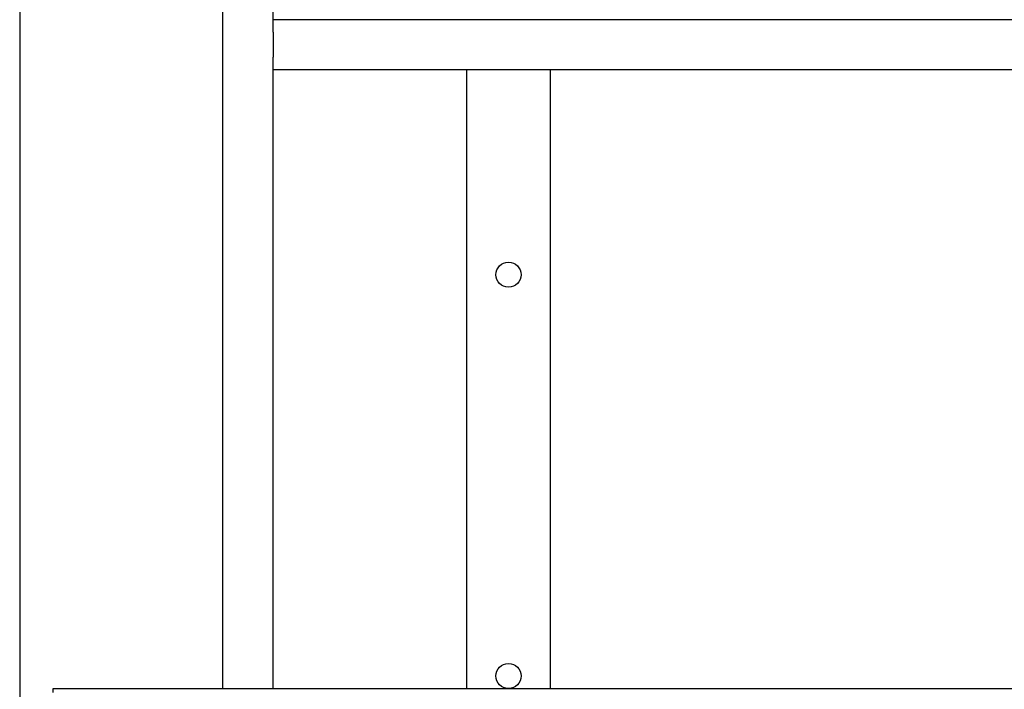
# Model space of a CAD drawing. Header units: inches. Extents: x 24 to 1128, y -58 to 748.
# Tile 513 of 656: x 727 to 757, y 269 to 289. Entities that reach past the tile are written whole.
import ezdxf

# ---------------------------------------------------------------- set-up
doc = ezdxf.new("R2010")
doc.units = ezdxf.units.IN
doc.header["$LTSCALE"] = 32
doc.header["$MEASUREMENT"] = 0
doc.layers.add('Visible (ANSI)', color=7, linetype='Continuous', lineweight=30)

msp = doc.modelspace()

# ---------------------------------------------------------------- linework, layer by layer
at = {"layer": 'Visible (ANSI)'}
for p, q in [((727.28063, 333.73367), (727.28063, 185.86817)), ((733.36063, 269.35867), (733.36063, 305.10867)), ((734.86063, 289.35867), (734.86063, 305.10867)), ((771.36063, 289.35867), (734.86063, 289.35867)), ((734.86063, 288.98367), (734.86063, 289.35867)), ((734.86063, 288.98367), (734.86063, 288.23367)), ((734.86063, 287.85867), (734.86063, 288.23367)), ((734.86063, 269.35867), (734.86063, 287.85867)), ((771.36063, 287.85867), (734.86063, 287.85867)), ((740.65563, 269.35867), (740.65563, 287.85867)), ((743.15563, 287.85867), (743.15563, 269.35867)), ((728.28063, 269.35867), (773.28063, 269.35867)), ((728.28063, 269.23765), (728.28063, 269.35867))]:
    msp.add_line(p, q, dxfattribs=at)
for centre in [(741.90563, 281.73367), (741.90563, 281.73367), (741.90563, 269.73367), (741.90563, 269.73367)]:
    msp.add_circle(centre, 0.375, dxfattribs=at)

doc.saveas('drawing.dxf')
